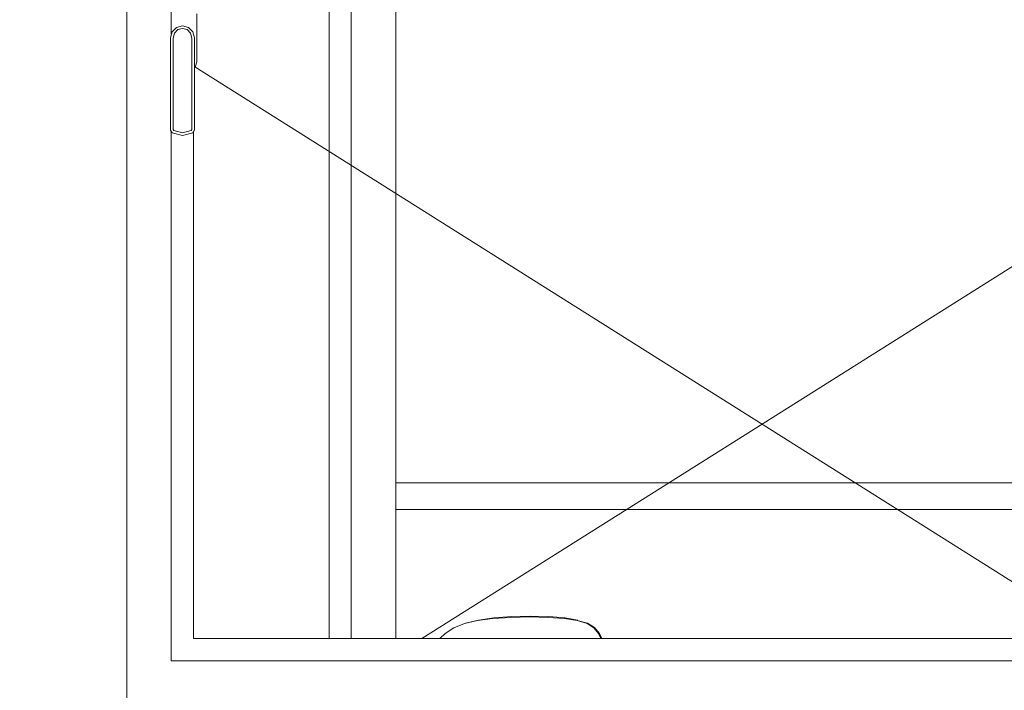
# Model space of a CAD drawing. Header units: millimetres. Extents: x -30280 to 309309, y -17460 to 4378.
# Tile 420 of 656: x 144437 to 145543, y -13955 to -13202. Entities that reach past the tile are written whole.
import ezdxf

# ---------------------------------------------------------------- set-up
doc = ezdxf.new("R2010")
doc.units = ezdxf.units.MM
doc.header["$MEASUREMENT"] = 0
doc.linetypes.add('Wipeout_Contour', pattern=[1000, 0, -1000])
doc.layers.add('P1_PLANTA PRIMERA_4_12_FAÇ_Façana', color=7, linetype='Continuous')
for name, color, linetype, lineweight in [('P1_PLANTA PRIMERA_4_12_FAÇ_Façana_Pluma_Nº__1', 7, 'Continuous', 5), ('P1_PLANTA PRIMERA_4_12_FAÇ_Façana_Pluma_Nº__47', 7, 'Continuous', 20), ('P1_PLANTA PRIMERA_4_Nuevo_09_EI_Mobiliari general_Pluma_Nº__1', 7, 'Continuous', 5)]:
    doc.layers.add(name, color=color, linetype=linetype, lineweight=lineweight)
doc.layers.add('P1_PLANTA PRIMERA_4_12_FAÇ_Façana_Pluma_Nº__3', color=7, linetype='Continuous', lineweight=5, true_color=0xa4a4a4)

msp = doc.modelspace()

# ---------------------------------------------------------------- wipeouts: each hides what was drawn before it
at = {"color": 254, "linetype": 'Wipeout_Contour', "lineweight": 0, "ltscale": 580601.751211}
msp.add_wipeout([(144437.3, -14922.1), (144557.6, -14922.1), (144557.6, -12475.1), (144437.3, -12475.1)], dxfattribs=at).dxf.layer = 'P1_PLANTA PRIMERA_4_12_FAÇ_Façana'

# ---------------------------------------------------------------- next in the draw order: wipeouts: each hides what was drawn before it
at = {"color": 254, "linetype": 'Wipeout_Contour', "lineweight": 0, "ltscale": 1597487.918129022}
msp.add_wipeout([(144607.6, -12475.1), (144557.6, -12475.1), (144557.6, -14822.1), (144607.6, -14822.1), (144607.6, -14022.1), (144607.6, -13922.1), (144607.6, -13327.6), (144606.6, -13326.1), (144606.6, -13222.1), (144607.6, -13218.3), (144607.6, -12522.1)], dxfattribs=at).dxf.layer = 'P1_PLANTA PRIMERA_4_12_FAÇ_Façana'

# ---------------------------------------------------------------- next in the draw order: linework, layer by layer
at = {"layer": 'P1_PLANTA PRIMERA_4_12_FAÇ_Façana_Pluma_Nº__47', "color": 7, "linetype": 'Continuous', "lineweight": 20}
msp.add_line((144557.6, -12475.1), (144557.6, -14872.1), dxfattribs=at)

# ---------------------------------------------------------------- next in the draw order: wipeouts: each hides what was drawn before it
at = {"color": 254, "linetype": 'Wipeout_Contour', "lineweight": 0, "ltscale": 2468839.252854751}
msp.add_wipeout([(144609.1, -13186.4), (144607.6, -13187.9), (144607.6, -13218.3), (144608.4, -13215.3), (144613.4, -13210.4), (144620.1, -13208.6), (144626.9, -13210.4), (144631.8, -13215.3), (144633.6, -13222.1), (144633.6, -13255.2), (144634.8, -13254.1), (144636.1, -13249.1), (144636.1, -13195.1), (144634.8, -13190.1), (144631.1, -13186.4), (144626.1, -13185.1), (144614.1, -13185.1)], dxfattribs=at).dxf.layer = 'P1_PLANTA PRIMERA_4_12_FAÇ_Façana'
at = {"color": 254, "linetype": 'Wipeout_Contour', "lineweight": 0, "ltscale": 580911.061188}
msp.add_wipeout([(144608.6, -13329.1), (144620.1, -13332.1), (144620.1, -13329), (144610.5, -13326.4)], dxfattribs=at).dxf.layer = 'P1_PLANTA PRIMERA_4_12_FAÇ_Façana'
at = {"color": 254, "linetype": 'Wipeout_Contour', "lineweight": 0, "ltscale": 2917100.977958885}
msp.add_wipeout([(144607.6, -13922.1), (144607.6, -14022.1), (145109.2, -14022.1), (145100.3, -13989.5), (145108.8, -13988.6), (145115.1, -13988.6), (145112.4, -13979.8), (145154.6, -13972.5), (145202.8, -13972.5), (145217.7, -14022.1), (145220.1, -14022.1), (145211.3, -13989.5), (145219.7, -13988.6), (145225.8, -13988.6), (145223.3, -13979.8), (145264.8, -13972.5), (145358, -13972.5), (145372.7, -14022.1), (145612.3, -14022.1), (145612.3, -13922.1)], dxfattribs=at).dxf.layer = 'P1_PLANTA PRIMERA_4_12_FAÇ_Façana'

# ---------------------------------------------------------------- next in the draw order: wipeouts: each hides what was drawn before it
at = {"color": 254, "linetype": 'Wipeout_Contour', "lineweight": 0, "ltscale": 580886.098254}
msp.add_wipeout([(144606.6, -13326.1), (144608.6, -13329.1), (144610.5, -13326.4), (144609.6, -13325.1)], dxfattribs=at).dxf.layer = 'P1_PLANTA PRIMERA_4_12_FAÇ_Façana'
at = {"color": 254, "linetype": 'Wipeout_Contour', "lineweight": 0, "ltscale": 580953.480279}
msp.add_wipeout([(144620.1, -13332.1), (144631.6, -13329.1), (144629.8, -13326.4), (144620.1, -13329)], dxfattribs=at).dxf.layer = 'P1_PLANTA PRIMERA_4_12_FAÇ_Façana'

# ---------------------------------------------------------------- next in the draw order: wipeouts: each hides what was drawn before it
at = {"color": 254, "linetype": 'Wipeout_Contour', "lineweight": 0, "ltscale": 580864.292917}
msp.add_wipeout([(144606.6, -13222.1), (144606.6, -13326.1), (144609.6, -13325.1), (144609.6, -13222.4)], dxfattribs=at).dxf.layer = 'P1_PLANTA PRIMERA_4_12_FAÇ_Façana'
at = {"color": 254, "linetype": 'Wipeout_Contour', "lineweight": 0, "ltscale": 580976.578811}
msp.add_wipeout([(144631.6, -13329.1), (144633.6, -13326.1), (144630.6, -13325.1), (144629.8, -13326.4)], dxfattribs=at).dxf.layer = 'P1_PLANTA PRIMERA_4_12_FAÇ_Façana'

# ---------------------------------------------------------------- next in the draw order: wipeouts: each hides what was drawn before it
at = {"color": 254, "linetype": 'Wipeout_Contour', "lineweight": 0, "ltscale": 580847.515388}
msp.add_wipeout([(144608.4, -13215.3), (144606.6, -13222.1), (144609.6, -13222.4), (144611.1, -13216.9)], dxfattribs=at).dxf.layer = 'P1_PLANTA PRIMERA_4_12_FAÇ_Façana'
at = {"color": 254, "linetype": 'Wipeout_Contour', "lineweight": 0, "ltscale": 580959.891078}
msp.add_wipeout([(144633.6, -13326.1), (144633.6, -13222.1), (144630.6, -13222.4), (144630.6, -13325.1)], dxfattribs=at).dxf.layer = 'P1_PLANTA PRIMERA_4_12_FAÇ_Façana'

# ---------------------------------------------------------------- next in the draw order: wipeouts: each hides what was drawn before it
at = {"color": 254, "linetype": 'Wipeout_Contour', "lineweight": 0, "ltscale": 580857.494461}
msp.add_wipeout([(144613.4, -13210.4), (144608.4, -13215.3), (144611.1, -13216.9), (144614.9, -13213)], dxfattribs=at).dxf.layer = 'P1_PLANTA PRIMERA_4_12_FAÇ_Façana'
at = {"color": 254, "linetype": 'Wipeout_Contour', "lineweight": 0, "ltscale": 580936.667586}
msp.add_wipeout([(144633.6, -13222.1), (144631.8, -13215.3), (144629.1, -13216.9), (144630.6, -13222.4)], dxfattribs=at).dxf.layer = 'P1_PLANTA PRIMERA_4_12_FAÇ_Façana'

# ---------------------------------------------------------------- next in the draw order: wipeouts: each hides what was drawn before it
at = {"color": 254, "linetype": 'Wipeout_Contour', "lineweight": 0, "ltscale": 580922.852379}
msp.add_wipeout([(144631.8, -13215.3), (144626.9, -13210.4), (144625.3, -13213), (144629.1, -13216.9)], dxfattribs=at).dxf.layer = 'P1_PLANTA PRIMERA_4_12_FAÇ_Façana'

# ---------------------------------------------------------------- next in the draw order: wipeouts: each hides what was drawn before it
at = {"color": 254, "linetype": 'Wipeout_Contour', "lineweight": 0, "ltscale": 580876.952255}
msp.add_wipeout([(144620.1, -13208.6), (144613.4, -13210.4), (144614.9, -13213), (144620.1, -13211.7)], dxfattribs=at).dxf.layer = 'P1_PLANTA PRIMERA_4_12_FAÇ_Façana'

# ---------------------------------------------------------------- next in the draw order: wipeouts: each hides what was drawn before it
at = {"color": 254, "linetype": 'Wipeout_Contour', "lineweight": 0, "ltscale": 580901.205557}
msp.add_wipeout([(144626.9, -13210.4), (144620.1, -13208.6), (144620.1, -13211.7), (144625.3, -13213)], dxfattribs=at).dxf.layer = 'P1_PLANTA PRIMERA_4_12_FAÇ_Façana'

# ---------------------------------------------------------------- next in the draw order: wipeouts: each hides what was drawn before it
at = {"color": 254, "linetype": 'Wipeout_Contour', "lineweight": 0, "ltscale": 1742723.552267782}
msp.add_wipeout([(144610.5, -13326.4), (144620.1, -13329), (144629.8, -13326.4), (144630.6, -13325.1), (144630.6, -13222.4), (144629.1, -13216.9), (144625.3, -13213), (144620.1, -13211.7), (144614.9, -13213), (144611.1, -13216.9), (144609.6, -13222.4), (144609.6, -13325.1)], dxfattribs=at).dxf.layer = 'P1_PLANTA PRIMERA_4_12_FAÇ_Façana'

# ---------------------------------------------------------------- next in the draw order: linework, layer by layer
at = {"layer": 'P1_PLANTA PRIMERA_4_12_FAÇ_Façana_Pluma_Nº__1', "color": 7, "linetype": 'Continuous', "lineweight": 5}
for p, q in [((144607.6, -13218.3), (144607.6, -12522.1)), ((144606.6, -13222.1), (144608.4, -13215.3)), ((144608.4, -13215.3), (144613.4, -13210.4)), ((144611.1, -13216.9), (144614.9, -13213)), ((144613.4, -13210.4), (144620.1, -13208.6)), ((144614.9, -13213), (144620.1, -13211.7)), ((144620.1, -13208.6), (144626.9, -13210.4)), ((144620.1, -13211.7), (144625.3, -13213)), ((144609.6, -13222.4), (144611.1, -13216.9))]:
    msp.add_line(p, q, dxfattribs=at)

# ---------------------------------------------------------------- next in the draw order: wipeouts: each hides what was drawn before it
at = {"color": 254, "linetype": 'Wipeout_Contour', "lineweight": 0, "ltscale": 1016737.766287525}
msp.add_wipeout([(144608.6, -13329.1), (144607.6, -13327.6), (144607.6, -13897.1), (144632.6, -13897.1), (144632.6, -13327.6), (144631.6, -13329.1), (144620.1, -13332.1)], dxfattribs=at).dxf.layer = 'P1_PLANTA PRIMERA_4_12_FAÇ_Façana'

# ---------------------------------------------------------------- next in the draw order: linework, layer by layer
at = {"layer": 'P1_PLANTA PRIMERA_4_12_FAÇ_Façana_Pluma_Nº__1', "color": 7, "linetype": 'Continuous', "lineweight": 5}
for p, q in [((144606.6, -13326.1), (144606.6, -13222.1)), ((144609.6, -13325.1), (144609.6, -13222.4)), ((144608.6, -13329.1), (144606.6, -13326.1)), ((144610.5, -13326.4), (144609.6, -13325.1)), ((144620.1, -13329), (144610.5, -13326.4)), ((144620.1, -13332.1), (144608.6, -13329.1))]:
    msp.add_line(p, q, dxfattribs=at)

# ---------------------------------------------------------------- next in the draw order: wipeouts: each hides what was drawn before it
at = {"color": 254, "linetype": 'Wipeout_Contour', "lineweight": 0, "ltscale": 728399.53922}
msp.add_wipeout([(144607.6, -13897.1), (144607.6, -13922.1), (145612.3, -13922.1), (145612.3, -13897.1), (144632.6, -13897.1)], dxfattribs=at).dxf.layer = 'P1_PLANTA PRIMERA_4_12_FAÇ_Façana'

# ---------------------------------------------------------------- next in the draw order: linework, layer by layer
at = {"layer": 'P1_PLANTA PRIMERA_4_12_FAÇ_Façana_Pluma_Nº__1', "color": 7, "linetype": 'Continuous', "lineweight": 5}
for p, q in [((144607.6, -13922.1), (144607.6, -13327.6)), ((145612.3, -13922.1), (144607.6, -13922.1))]:
    msp.add_line(p, q, dxfattribs=at)

# ---------------------------------------------------------------- next in the draw order: wipeouts: each hides what was drawn before it
at = {"color": 254, "linetype": 'Wipeout_Contour', "lineweight": 0, "ltscale": 1744822.566159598}
msp.add_wipeout([(144632.6, -13897.1), (145612.3, -13897.1), (145612.3, -12547.1), (144632.6, -12547.1), (144632.6, -13187.9), (144634.8, -13190.1), (144636.1, -13195.1), (144636.1, -13249.1), (144634.8, -13254.1), (144633.6, -13255.2), (144633.6, -13326.1), (144632.6, -13327.6)], dxfattribs=at).dxf.layer = 'P1_PLANTA PRIMERA_4_12_FAÇ_Façana'

# ---------------------------------------------------------------- next in the draw order: linework, layer by layer
at = {"layer": 'P1_PLANTA PRIMERA_4_12_FAÇ_Façana_Pluma_Nº__1', "color": 7, "linetype": 'Continuous', "lineweight": 5}
for p, q in [((144636.1, -13249.1), (144636.1, -13195.1)), ((144625.3, -13213), (144629.1, -13216.9)), ((144626.9, -13210.4), (144631.8, -13215.3)), ((144631.8, -13215.3), (144633.6, -13222.1)), ((144629.1, -13216.9), (144630.6, -13222.4)), ((144630.6, -13222.4), (144630.6, -13325.1)), ((144633.6, -13222.1), (144633.6, -13326.1)), ((144634.8, -13254.1), (144636.1, -13249.1)), ((144633.6, -13255.2), (144634.8, -13254.1)), ((145612.3, -13871.2), (144634.2, -13254.6)), ((144629.8, -13326.4), (144620.1, -13329)), ((144630.6, -13325.1), (144629.8, -13326.4)), ((144633.6, -13326.1), (144631.6, -13329.1)), ((144631.6, -13329.1), (144620.1, -13332.1)), ((144632.6, -13897.1), (144632.6, -13327.6)), ((145612.3, -13897.1), (144632.6, -13897.1))]:
    msp.add_line(p, q, dxfattribs=at)
at = {"layer": 'P1_PLANTA PRIMERA_4_12_FAÇ_Façana_Pluma_Nº__3', "color": 253, "linetype": 'Continuous', "lineweight": 5, "true_color": 0xa4a4a4}
for p, q in [((144809.8, -13897.1), (144809.8, -12547.1)), ((144859.8, -12547.1), (144859.8, -13897.1)), ((144889.1, -13897.1), (145612.3, -13441.1))]:
    msp.add_line(p, q, dxfattribs=at)
at = {"layer": 'P1_PLANTA PRIMERA_4_12_FAÇ_Façana_Pluma_Nº__47', "color": 7, "linetype": 'Continuous', "lineweight": 20}
msp.add_line((144784.8, -13897.1), (144784.8, -12547.1), dxfattribs=at)
at = {"layer": 'P1_PLANTA PRIMERA_4_Nuevo_09_EI_Mobiliari general_Pluma_Nº__1', "color": 7, "linetype": 'Continuous', "lineweight": 5}
for p, q in [((144859.8, -13722.1), (145612.3, -13722.1)), ((144859.8, -13752.1), (145612.3, -13752.1)), ((144925, -13885), (144938, -13879.8)), ((144925, -13885), (144936.8, -13880.3)), ((144936.8, -13880.3), (144951.4, -13876.9)), ((144938, -13879.8), (144952.7, -13876.3)), ((144951.4, -13876.9), (144968.8, -13874.6)), ((144952.7, -13876.3), (144970, -13873.9)), ((144968.8, -13874.6), (144988.9, -13873.3)), ((144970, -13873.9), (144990, -13872.5)), ((144988.9, -13873.3), (145010.1, -13872.8)), ((144990, -13872.5), (145011, -13872.1)), ((145010.1, -13872.8), (145030.7, -13873.3)), ((145011, -13872.1), (145031.5, -13872.5)), ((145030.7, -13873.3), (145049.1, -13874.6)), ((145031.5, -13872.5), (145049.7, -13873.9)), ((145049.1, -13874.6), (145063.6, -13876.9)), ((145049.7, -13873.9), (145064.2, -13876.3)), ((145074.6, -13880.3), (145063.6, -13876.9)), ((145063.6, -13876.9), (145075.2, -13879.8)), ((145074.6, -13880.3), (145082.3, -13885)), ((145075.2, -13879.8), (145083.1, -13884.7)), ((144909.1, -13897.1), (144915.2, -13891.3)), ((144915.2, -13891.3), (144925, -13885)), ((144925, -13885), (144925, -13885)), ((145082.3, -13885), (145087.5, -13891.3)), ((145083.1, -13884.7), (145088.6, -13891.4)), ((145087.5, -13891.3), (145089.9, -13897.1)), ((145088.6, -13891.4), (145091.1, -13897.1))]:
    msp.add_line(p, q, dxfattribs=at)

doc.saveas('drawing.dxf')
